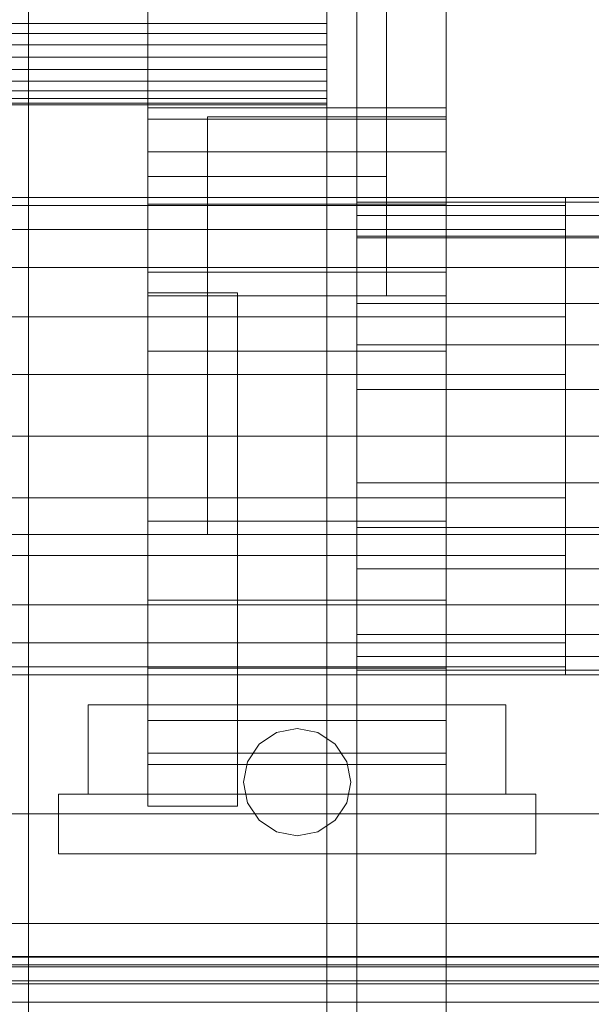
# Model space of a CAD drawing. Header units: millimetres. Extents: x -4738 to 65662, y -68080 to 6847.
# Tile 390 of 656: x 1268 to 1364, y -34729 to -34564. Entities that reach past the tile are written whole.
import ezdxf

# ---------------------------------------------------------------- set-up
doc = ezdxf.new("R2010")
doc.units = ezdxf.units.MM
doc.layers.add('frontal_C03', color=7, linetype='Continuous', lineweight=0)
doc.layers.add('frontal_secador', color=7, linetype='Continuous', lineweight=0)

msp = doc.modelspace()

# ---------------------------------------------------------------- linework, layer by layer
at = {"layer": 'frontal_C03'}
for p, q in [((-1575.677, -34696.815), (1575.677, -34696.815)), ((-1699.4, -34715.169), (1699.4, -34715.169)), ((1496, -34720.716), (-1496, -34720.716)), ((1496, -34720.834), (-1496, -34720.834)), ((1496, -34722.1), (-1496, -34722.1)), ((1496, -34722.435), (-1496, -34722.435)), ((1496, -34724.774), (-1496, -34724.774)), ((1496, -34725.276), (-1496, -34725.276)), ((-1496, -34728.332), (1496, -34728.332))]:
    msp.add_line(p, q, dxfattribs=at)
at = {"layer": 'frontal_secador'}
for p, q in [((1340, -36000), (1340, -33000)), ((1270, -35980), (1270, -33075)), ((1320, -35980), (1320, -33075)), ((1325, -36000), (1325, -33075)), ((1325, -34600), (1325, -33075)), ((1325, -35980), (1325, -33075)), ((1320, -35200), (1320, -34550)), ((1325, -35200), (1325, -34550)), ((1290, -34590), (1290, -34562)), ((1330, -34590), (1330, -34562)), ((1320, -34564.343), (1320, -34563.072)), ((1320, -34564.343), (-1320, -34564.343)), ((1320, -34566), (1320, -34564.343)), ((1320, -34566), (-1320, -34566)), ((1320, -34567.929), (1320, -34566)), ((1320, -34567.929), (-1320, -34567.929)), ((1320, -34570), (1320, -34567.929)), ((-1320, -34570), (1320, -34570)), ((1320, -34572.071), (1320, -34570)), ((1320, -34572.071), (-1320, -34572.071)), ((1320, -34572.071), (1320, -34574)), ((1320, -34574), (-1320, -34574)), ((1320, -34574), (1320, -34575.657)), ((1320, -34575.657), (-1320, -34575.657)), ((1320, -34575.657), (1320, -34576.928)), ((1320, -34576.928), (-1320, -34576.928)), ((1320, -34576.928), (1320, -34577.727)), ((1320, -34577.727), (-1320, -34577.727)), ((1320, -34578), (-1320, -34578)), ((1290, -34580.374), (1290, -34578.5)), ((1340, -34578.5), (1290, -34578.5)), ((1320, -34577.727), (1320, -34578)), ((1340, -34580.374), (1340, -34578.5)), ((1290, -34585.869), (1290, -34580.374)), ((1340, -34580.374), (1290, -34580.374)), ((1300, -34580), (1340, -34580)), ((1300, -34610), (1300, -34580)), ((1340, -34610), (1340, -34580)), ((1340, -34585.869), (1340, -34580.374)), ((1290, -34594.609), (1290, -34585.869)), ((1340, -34585.869), (1290, -34585.869)), ((1340, -34594.609), (1340, -34585.869)), ((1290, -34590), (1330, -34590)), ((1290, -34610), (1290, -34590)), ((1330, -34610), (1330, -34590)), ((1360, -34593.5), (-1360, -34593.5)), ((1325, -34594.269), (1325, -34593.5)), ((1430, -34593.5), (1325, -34593.5)), ((1360, -34594.863), (1360, -34593.5)), ((1360, -34594.863), (-1360, -34594.863)), ((1290, -34606), (1290, -34594.609)), ((1340, -34594.609), (1290, -34594.609)), ((1325, -34596.545), (1325, -34594.269)), ((1430, -34594.269), (1325, -34594.269)), ((1340, -34606), (1340, -34594.609)), ((1360, -34598.859), (1360, -34594.863)), ((1325, -34600.241), (1325, -34596.545)), ((1430, -34596.545), (1325, -34596.545)), ((1360, -34598.859), (-1360, -34598.859)), ((1325, -34600), (1400, -34600)), ((1325, -34605.216), (1325, -34600.241)), ((1430, -34600.241), (1325, -34600.241)), ((1360, -34605.216), (1360, -34598.859)), ((1360, -34605.216), (-1360, -34605.216)), ((1325, -34611.277), (1325, -34605.216)), ((1430, -34605.216), (1325, -34605.216)), ((1360, -34613.5), (1360, -34605.216)), ((1290, -34619.265), (1290, -34606)), ((1340, -34606), (1290, -34606)), ((1340, -34619.265), (1340, -34606)), ((1290, -34609.5), (1305, -34609.5)), ((1290, -34695.5), (1290, -34609.5)), ((1290, -34610), (1330, -34610)), ((1300, -34610), (1340, -34610)), ((1300, -34650), (1300, -34610)), ((1305, -34695.5), (1305, -34609.5)), ((1340, -34650), (1340, -34610)), ((1325, -34618.193), (1325, -34611.277)), ((1430, -34611.277), (1325, -34611.277)), ((1360, -34613.5), (-1360, -34613.5)), ((1360, -34623.147), (1360, -34613.5)), ((1325, -34625.696), (1325, -34618.193)), ((1430, -34618.193), (1325, -34618.193)), ((1290, -34633.5), (1290, -34619.265)), ((1340, -34619.265), (1290, -34619.265)), ((1340, -34633.5), (1340, -34619.265)), ((1360, -34623.147), (-1360, -34623.147)), ((1360, -34633.5), (1360, -34623.147)), ((1325, -34633.5), (1325, -34625.696)), ((1430, -34625.696), (1325, -34625.696)), ((-1360, -34633.5), (1360, -34633.5)), ((1290, -34633.5), (1290, -34647.735)), ((1290, -34633.5), (1340, -34633.5)), ((1325, -34633.5), (1325, -34641.304)), ((1325, -34633.5), (1430, -34633.5)), ((1340, -34647.735), (1340, -34633.5)), ((1360, -34643.853), (1360, -34633.5)), ((1325, -34641.304), (1325, -34648.807)), ((1430, -34641.304), (1325, -34641.304)), ((1360, -34643.853), (-1360, -34643.853)), ((1360, -34643.853), (1360, -34653.5)), ((1290, -34647.735), (1290, -34661)), ((1340, -34647.735), (1290, -34647.735)), ((1340, -34647.735), (1340, -34661)), ((1325, -34648.807), (1325, -34655.723)), ((1430, -34648.807), (1325, -34648.807)), ((-1400, -34650), (1400, -34650)), ((1250, -34650), (1400, -34650)), ((1300, -34650), (1340, -34650)), ((1360, -34653.5), (-1360, -34653.5)), ((1360, -34653.5), (1360, -34661.784)), ((1325, -34655.723), (1325, -34661.784)), ((1430, -34655.723), (1325, -34655.723)), ((1290, -34661), (1290, -34672.391)), ((1340, -34661), (1290, -34661)), ((1340, -34661), (1340, -34672.391)), ((1360, -34661.784), (-1360, -34661.784)), ((1325, -34661.784), (1325, -34666.759)), ((1430, -34661.784), (1325, -34661.784)), ((1360, -34661.784), (1360, -34668.141)), ((1325, -34666.759), (1325, -34670.455)), ((1430, -34666.759), (1325, -34666.759)), ((1360, -34668.141), (-1360, -34668.141)), ((1360, -34668.141), (1360, -34672.137)), ((1325, -34670.455), (1325, -34672.731)), ((1430, -34670.455), (1325, -34670.455)), ((1360, -34672.137), (-1360, -34672.137)), ((1290, -34672.391), (1290, -34681.131)), ((1340, -34672.391), (1290, -34672.391)), ((1325, -34672.731), (1325, -34673.5)), ((1430, -34672.731), (1325, -34672.731)), ((1340, -34672.391), (1340, -34681.131)), ((1360, -34672.137), (1360, -34673.5)), ((1360, -34673.5), (-1360, -34673.5)), ((1430, -34673.5), (1325, -34673.5)), ((1280, -34678.5), (1350, -34678.5)), ((1280, -34693.5), (1280, -34678.5)), ((1350, -34693.5), (1350, -34678.5)), ((1290, -34681.131), (1290, -34686.626)), ((1340, -34681.131), (1290, -34681.131)), ((1340, -34681.131), (1340, -34686.626)), ((1311.556, -34683.185), (1315, -34682.5)), ((1315, -34682.5), (1318.444, -34683.185)), ((1308.636, -34685.136), (1311.556, -34683.185)), ((1318.444, -34683.185), (1321.364, -34685.136)), ((1306.685, -34688.056), (1308.636, -34685.136)), ((1321.364, -34685.136), (1323.315, -34688.056)), ((1290, -34686.626), (1290, -34688.5)), ((1340, -34686.626), (1290, -34686.626)), ((1340, -34686.626), (1340, -34688.5)), ((1340, -34688.5), (1290, -34688.5)), ((1306, -34691.5), (1306.685, -34688.056)), ((1323.315, -34688.056), (1324, -34691.5)), ((1306.685, -34694.944), (1306, -34691.5)), ((1324, -34691.5), (1323.315, -34694.944)), ((1275, -34693.5), (1355, -34693.5)), ((1275, -34703.5), (1275, -34693.5)), ((1280, -34693.5), (1350, -34693.5)), ((1355, -34703.5), (1355, -34693.5)), ((1290, -34695.5), (1305, -34695.5)), ((1308.636, -34697.864), (1306.685, -34694.944)), ((1323.315, -34694.944), (1321.364, -34697.864)), ((1311.556, -34699.815), (1308.636, -34697.864)), ((1321.364, -34697.864), (1318.444, -34699.815)), ((1315, -34700.5), (1311.556, -34699.815)), ((1318.444, -34699.815), (1315, -34700.5)), ((1275, -34703.5), (1355, -34703.5))]:
    msp.add_line(p, q, dxfattribs=at)

doc.saveas('drawing.dxf')
